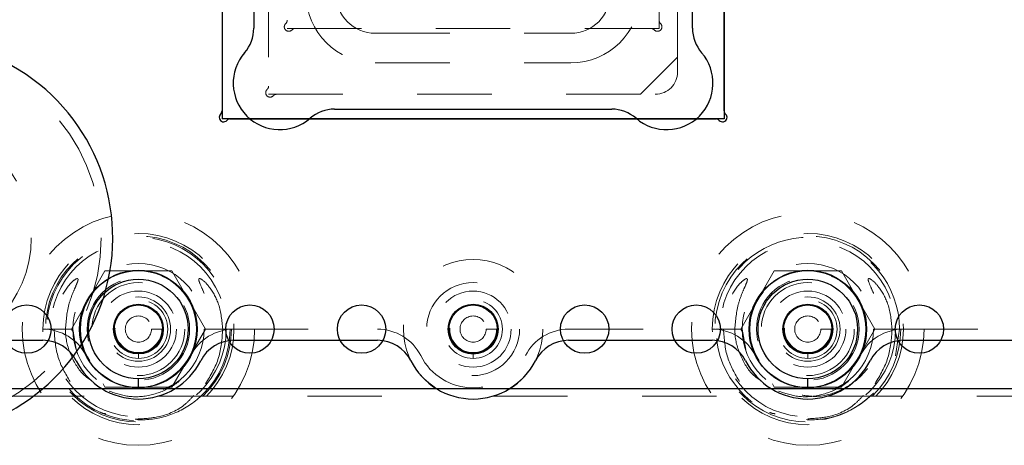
# Model space of a CAD drawing. Header units: inches. Extents: x 1880 to 2363, y -453 to -54.
# Tile 741 of 1056: x 1982.256 to 1983.58, y -68.017 to -67.445. Entities that reach past the tile are written whole.
import ezdxf

# ---------------------------------------------------------------- set-up
doc = ezdxf.new("R2010")
doc.units = ezdxf.units.IN
doc.header["$LTSCALE"] = 0.5
doc.header["$MEASUREMENT"] = 0
doc.linetypes.add('HIDDEN', pattern=[0.225, 0.15, -0.075])
for name, color, linetype in [('APP-M-S', 30, 'Continuous'), ('DIE-M-S', 8, 'Continuous'), ('DIE-M-S2', 1, 'Continuous'), ('DIE-M-S3', 8, 'Continuous'), ('DSS-M-S', 53, 'Continuous'), ('PAD-M-S', 135, 'Continuous'), ('RAI-M-S', 8, 'Continuous'), ('SID-M-D', 42, 'Continuous'), ('ST1-M-S', 193, 'Continuous'), ('ST2-M-S', 193, 'Continuous'), ('SVD-M-S', 8, 'Continuous'), ('SVF-M-S', 8, 'Continuous')]:
    doc.layers.add(name, color=color, linetype=linetype)

# ---------------------------------------------------------------- blocks, each defined once
blk = doc.blocks.new('STRIP')
at = {"layer": 'APP-M-S', "linetype": 'Continuous', "lineweight": 25}
blk.add_line((1936.8505, -67.9411), (1951.3505, -67.9411), dxfattribs=at)
for centre in [(1945.2005, -67.8611), (1945.3505, -67.8611), (1945.5005, -67.8611), (1945.6505, -67.8611), (1945.8005, -67.8611), (1945.9505, -67.8611), (1946.1005, -67.8611), (1946.2505, -67.8611), (1946.4005, -67.8611)]:
    blk.add_circle(centre, 0.0325, dxfattribs=at)

msp = doc.modelspace()

# ---------------------------------------------------------------- linework, layer by layer
at = {"layer": 'DIE-M-S', "linetype": 'Continuous', "lineweight": 25}
for p, q in [((1982.52856, -66.85336), (1982.52856, -67.56761)), ((1983.20356, -67.56761), (1983.20356, -66.85336)), ((1982.53951, -67.57857), (1983.1926, -67.57857))]:
    msp.add_line(p, q, dxfattribs=at)
for centre, radius in [((1982.41606, -67.86107), 0.079), ((1983.31606, -67.86107), 0.079), ((1982.86606, -67.86107), 0.0335)]:
    msp.add_circle(centre, radius, dxfattribs=at)
for centre, start, end in [((1982.52256, -67.56761), 312.59227, 0), ((1983.20956, -67.56761), 180, 227.40773), ((1982.53068, -67.57644), 132.59227, 317.40773), ((1982.53951, -67.58457), 90, 137.40773), ((1983.1926, -67.58457), 42.59227, 90), ((1983.20144, -67.57644), 222.59227, 47.40773)]:
    msp.add_arc(centre, 0.006, start, end, dxfattribs=at)
at = {"layer": 'DIE-M-S2', "linetype": 'Continuous', "lineweight": 25}
for p, q in [((1982.52856, -66.85336), (1982.52856, -67.57857)), ((1983.20356, -66.85336), (1983.20356, -67.57857)), ((1983.20356, -67.57857), (1982.52856, -67.57857))]:
    msp.add_line(p, q, dxfattribs=at)
at = {"layer": 'DIE-M-S3', "linetype": 'HIDDEN', "lineweight": 18}
for p, q in [((1982.73456, -67.46331), (1982.99756, -67.46331)), ((1982.44952, -67.86107), (1982.44952, -67.86107)), ((1982.45937, -67.86107), (1982.45937, -67.86107)), ((1982.48496, -67.86107), (1982.48496, -67.86107)), ((1982.4948, -67.86107), (1982.4948, -67.86107)), ((1983.34952, -67.86107), (1983.34952, -67.86107)), ((1983.35937, -67.86107), (1983.35937, -67.86107)), ((1983.38496, -67.86107), (1983.38496, -67.86107)), ((1983.3948, -67.86107), (1983.3948, -67.86107)), ((1982.41606, -67.97918), (1982.41606, -67.97918)), ((1983.31606, -67.97918), (1983.31606, -67.97918))]:
    msp.add_line(p, q, dxfattribs=at)
for centre, radius in [((1982.41606, -67.86107), 0.125), ((1983.31606, -67.86107), 0.125), ((1982.41606, -67.86107), 0.11811), ((1983.31606, -67.86107), 0.11811), ((1982.41606, -67.86107), 0.0689), ((1983.31606, -67.86107), 0.0689), ((1982.86606, -67.86107), 0.0625), ((1982.41606, -67.86107), 0.04331), ((1983.31606, -67.86107), 0.04331)]:
    msp.add_circle(centre, radius, dxfattribs=at)
at = {"layer": 'DIE-M-S3', "linetype": 'Continuous', "lineweight": 25}
for centre, radius in [((1982.41606, -67.86107), 0.07874), ((1983.31606, -67.86107), 0.07874), ((1982.41606, -67.86107), 0.06693), ((1983.31606, -67.86107), 0.06693), ((1982.41606, -67.86107), 0.03346), ((1983.31606, -67.86107), 0.03346)]:
    msp.add_circle(centre, radius, dxfattribs=at)
at = {"layer": 'DIE-M-S3', "linetype": 'HIDDEN', "lineweight": 18}
for centre, start, end in [((1982.73456, -67.41031), 180, 270), ((1982.99756, -67.41031), 270, 0)]:
    msp.add_arc(centre, 0.053, start, end, dxfattribs=at)
at = {"layer": 'DIE-M-S3', "linetype": 'Continuous', "lineweight": 25}
for points in [[(1982.41606, -67.93981), (1982.41606, -67.9396), (1982.41606, -67.93916), (1982.41606, -67.93597), (1982.41606, -67.932), (1982.41606, -67.92929), (1982.41606, -67.92799)], [(1983.31606, -67.93981), (1983.31606, -67.9396), (1983.31606, -67.93916), (1983.31606, -67.93597), (1983.31606, -67.932), (1983.31606, -67.92929), (1983.31606, -67.92799)]]:
    msp.add_open_spline(points, degree=3, knots=[0, 0, 0, 0, 0.2702613, 0.5624294, 0.7897364, 1, 1, 1, 1], dxfattribs=at)
at = {"layer": 'DSS-M-S', "linetype": 'HIDDEN', "lineweight": 18}
msp.add_line((1982.73456, -67.50331), (1982.99756, -67.50331), dxfattribs=at)
for centre, radius in [((1982.41606, -67.86107), 0.1285), ((1983.31606, -67.86107), 0.1285), ((1982.86606, -67.86107), 0.09375)]:
    msp.add_circle(centre, radius, dxfattribs=at)
for centre, start, end in [((1982.73456, -67.41031), 180, 270), ((1982.99756, -67.41031), 270, 0)]:
    msp.add_arc(centre, 0.093, start, end, dxfattribs=at)
at = {"layer": 'PAD-M-S', "linetype": 'HIDDEN', "lineweight": 18}
for p, q in [((1982.59106, -66.79541), (1982.59106, -67.54541)), ((1983.14106, -67.51541), (1983.14106, -66.79541)), ((1983.09106, -67.54541), (1983.14106, -67.49541)), ((1982.59106, -67.54541), (1983.11106, -67.54541))]:
    msp.add_line(p, q, dxfattribs=at)
for centre, radius, start, end in [((1983.11106, -67.51541), 0.03, 270, 0), ((1982.59318, -67.54329), 0.006, 132.59227, 317.40773), ((1982.58506, -67.53445), 0.006, 312.59227, 0), ((1982.60201, -67.55141), 0.006, 90, 137.40773)]:
    msp.add_arc(centre, radius, start, end, dxfattribs=at)
at = {"layer": 'RAI-M-S', "linetype": 'Continuous', "lineweight": 25}
for p, q in [((1981.9445, -67.87617), (1982.28761, -67.87617)), ((1982.5445, -67.87617), (1982.73761, -67.87617)), ((1982.9945, -67.87617), (1983.18761, -67.87617)), ((1983.4445, -67.87617), (1983.93761, -67.87617))]:
    msp.add_line(p, q, dxfattribs=at)
at = {"layer": 'RAI-M-S', "linetype": 'HIDDEN', "lineweight": 18}
for p, q in [((1981.84319, -67.95107), (1982.38893, -67.95107)), ((1982.44319, -67.95107), (1982.83893, -67.95107)), ((1982.89319, -67.95107), (1983.28893, -67.95107)), ((1983.34319, -67.95107), (1984.03893, -67.95107))]:
    msp.add_line(p, q, dxfattribs=at)
at = {"layer": 'RAI-M-S', "linetype": 'Continuous', "lineweight": 25}
for centre, radius, start, end in [((1982.28761, -67.92617), 0.05, 26.87743, 90), ((1982.5445, -67.92617), 0.05, 90, 153.12257), ((1982.73761, -67.92617), 0.05, 26.87743, 90), ((1982.9945, -67.92617), 0.05, 90, 153.12257), ((1983.18761, -67.92617), 0.05, 26.87743, 90), ((1983.4445, -67.92617), 0.05, 90, 153.12257), ((1982.41606, -67.86107), 0.094, 206.87743, 333.12257), ((1982.86606, -67.86107), 0.094, 206.87743, 333.12257), ((1983.31606, -67.86107), 0.094, 206.87743, 333.12257)]:
    msp.add_arc(centre, radius, start, end, dxfattribs=at)
at = {"layer": 'ST1-M-S', "linetype": 'Continuous', "lineweight": 25}
for p, q in [((1982.57106, -66.88411), (1982.57106, -67.45671)), ((1983.16106, -67.45671), (1983.16106, -66.88411)), ((1982.67976, -67.56541), (1983.05236, -67.56541))]:
    msp.add_line(p, q, dxfattribs=at)
for centre, radius, start, end in [((1982.52106, -67.45671), 0.05, 319.07394, 0), ((1983.21106, -67.45671), 0.05, 180, 220.92606), ((1982.60606, -67.53041), 0.0625, 139.07394, 310.92606), ((1983.12606, -67.53041), 0.0625, 229.07394, 40.92606), ((1982.11606, -67.73857), 0.2655, 119.31707, 60.68293), ((1982.67976, -67.61541), 0.05, 90, 130.92606), ((1983.05236, -67.61541), 0.05, 49.07394, 90)]:
    msp.add_arc(centre, radius, start, end, dxfattribs=at)
at = {"layer": 'ST2-M-S', "linetype": 'HIDDEN', "lineweight": 18}
for p, q in [((1983.11606, -67.45686), (1983.11606, -66.88186)), ((1982.61606, -66.91186), (1982.61606, -67.45686)), ((1982.61606, -67.45686), (1983.11606, -67.45686)), ((1982.41606, -67.80988), (1982.41606, -67.80988)), ((1982.86606, -67.80988), (1982.86606, -67.80988)), ((1983.31606, -67.80988), (1983.31606, -67.80988)), ((1982.41606, -67.82957), (1982.41606, -67.82957)), ((1982.86606, -67.82957), (1982.86606, -67.82957)), ((1983.31606, -67.82957), (1983.31606, -67.82957)), ((1981.9445, -67.86117), (1982.28761, -67.86117)), ((1982.43367, -67.86107), (1982.44755, -67.86107)), ((1982.5445, -67.86117), (1982.73761, -67.86117)), ((1982.88367, -67.86107), (1982.89755, -67.86107)), ((1982.9945, -67.86117), (1983.18761, -67.86117)), ((1983.33367, -67.86107), (1983.34755, -67.86107)), ((1983.4445, -67.86117), (1983.93761, -67.86117))]:
    msp.add_line(p, q, dxfattribs=at)
for centre, radius in [((1982.41606, -67.86107), 0.0625), ((1982.86606, -67.86107), 0.0625), ((1983.31606, -67.86107), 0.0625), ((1982.41606, -67.86107), 0.05118), ((1982.86606, -67.86107), 0.05118), ((1983.31606, -67.86107), 0.05118), ((1982.41606, -67.86107), 0.03937), ((1982.41606, -67.86107), 0.0315), ((1982.41606, -67.86107), 0.0315), ((1982.86606, -67.86107), 0.03937), ((1982.86606, -67.86107), 0.0315), ((1982.86606, -67.86107), 0.0315), ((1983.31606, -67.86107), 0.03937), ((1983.31606, -67.86107), 0.0315), ((1983.31606, -67.86107), 0.0315), ((1982.41606, -67.86107), 0.01761), ((1982.86606, -67.86107), 0.01761), ((1983.31606, -67.86107), 0.01761)]:
    msp.add_circle(centre, radius, dxfattribs=at)
for centre, radius, start, end in [((1982.61006, -67.4459), 0.006, 312.59227, 0), ((1983.12206, -67.4459), 0.006, 180, 227.40773), ((1982.61818, -67.45474), 0.006, 132.59227, 317.40773), ((1982.62701, -67.46286), 0.006, 90, 137.40773), ((1983.1051, -67.46286), 0.006, 42.59227, 90), ((1983.11394, -67.45474), 0.006, 222.59227, 47.40773), ((1982.28761, -67.92617), 0.065, 26.87743, 90), ((1982.5445, -67.92617), 0.065, 90, 153.12257), ((1982.73761, -67.92617), 0.065, 26.87743, 90), ((1982.9945, -67.92617), 0.065, 90, 153.12257), ((1983.18761, -67.92617), 0.065, 26.87743, 90), ((1983.4445, -67.92617), 0.065, 90, 153.12257), ((1982.41606, -67.86107), 0.079, 206.87743, 333.12257), ((1982.86606, -67.86107), 0.079, 206.87743, 333.12257), ((1983.31606, -67.86107), 0.079, 206.87743, 333.12257)]:
    msp.add_arc(centre, radius, start, end, dxfattribs=at)
for points in [[(1982.41606, -67.90044), (1982.41606, -67.89932), (1982.41606, -67.897), (1982.41606, -67.89436), (1982.41606, -67.89282), (1982.41606, -67.89265), (1982.41606, -67.89256)], [(1982.86606, -67.90044), (1982.86606, -67.89932), (1982.86606, -67.897), (1982.86606, -67.89436), (1982.86606, -67.89282), (1982.86606, -67.89265), (1982.86606, -67.89256)], [(1983.31606, -67.90044), (1983.31606, -67.89932), (1983.31606, -67.897), (1983.31606, -67.89436), (1983.31606, -67.89282), (1983.31606, -67.89265), (1983.31606, -67.89256)]]:
    msp.add_open_spline(points, degree=3, knots=[0, 0, 0, 0, 0.2702613, 0.5624294, 0.7897364, 1, 1, 1, 1], dxfattribs=at)
at = {"layer": 'SVD-M-S', "linetype": 'HIDDEN', "lineweight": 18}
for p, q in [((1982.32588, -67.86107), (1982.37097, -67.78297)), ((1982.37097, -67.78297), (1982.46115, -67.78297)), ((1982.46115, -67.78297), (1982.50624, -67.86107)), ((1983.22588, -67.86107), (1983.27097, -67.78297)), ((1983.27097, -67.78297), (1983.36115, -67.78297)), ((1983.36115, -67.78297), (1983.40624, -67.86107)), ((1982.32781, -67.86107), (1982.29281, -67.86107)), ((1982.32863, -67.86583), (1982.32588, -67.86107)), ((1982.33256, -67.88874), (1982.32781, -67.86107)), ((1982.50624, -67.86107), (1982.46115, -67.93917)), ((1982.53931, -67.86107), (1982.50439, -67.86107)), ((1983.22781, -67.86107), (1983.19281, -67.86107)), ((1983.22863, -67.86583), (1983.22588, -67.86107)), ((1983.23256, -67.88874), (1983.22781, -67.86107)), ((1983.40624, -67.86107), (1983.36115, -67.93917)), ((1983.43931, -67.86107), (1983.40439, -67.86107)), ((1983.43394, -67.89706), (1983.43931, -67.86107)), ((1982.37097, -67.93917), (1982.3685, -67.93489)), ((1982.46115, -67.93917), (1982.37097, -67.93917)), ((1982.46796, -67.93303), (1982.44952, -67.94233)), ((1983.27097, -67.93917), (1983.2685, -67.93489)), ((1983.36115, -67.93917), (1983.27097, -67.93917)), ((1983.36796, -67.93303), (1983.34952, -67.94233))]:
    msp.add_line(p, q, dxfattribs=at)
for centre, radius in [((1982.41606, -67.86107), 0.15625), ((1983.31606, -67.86107), 0.15625), ((1982.41606, -67.86107), 0.12325), ((1982.41606, -67.86107), 0.08825), ((1983.31606, -67.86107), 0.08825), ((1982.41606, -67.86107), 0.078), ((1983.31606, -67.86107), 0.078)]:
    msp.add_circle(centre, radius, dxfattribs=at)
msp.add_arc((1983.31606, -67.86107), 0.12325, 360, 315.72721, dxfattribs=at)
for points, knots in [([(1982.31794, -67.86107), (1982.31894, -67.84923), (1982.32045, -67.83152), (1982.3279, -67.81229), (1982.332, -67.80301), (1982.33395, -67.79836), (1982.33471, -67.79594), (1982.3349, -67.7947), (1982.33484, -67.79403), (1982.3347, -67.79363), (1982.33446, -67.79338), (1982.33417, -67.79323), (1982.3337, -67.79318), (1982.33253, -67.79343), (1982.32879, -67.7956), (1982.31982, -67.80457), (1982.30811, -67.8243), (1982.303, -67.84581), (1982.30273, -67.85887), (1982.30268, -67.86107)], [0, 0, 0, 0, 0.2379614, 0.3558648, 0.4139563, 0.4430096, 0.4576723, 0.4650202, 0.468145, 0.4713047, 0.4731896, 0.4750753, 0.4777409, 0.4826796, 0.4989153, 0.5638328, 0.7365381, 0.9556022, 1, 1, 1, 1]), ([(1982.52944, -67.86107), (1982.52837, -67.84982), (1982.52646, -67.82967), (1982.51454, -67.80768), (1982.50496, -67.79689), (1982.50016, -67.79367), (1982.49874, -67.79324), (1982.49826, -67.79318), (1982.49786, -67.79326), (1982.49759, -67.79343), (1982.49738, -67.79371), (1982.49723, -67.79419), (1982.49727, -67.79568), (1982.49909, -67.80096), (1982.50495, -67.81351), (1982.5124, -67.83434), (1982.51358, -67.85204), (1982.51418, -67.86107)], [0, 0, 0, 0, 0.2257023, 0.4042496, 0.4931466, 0.5153527, 0.5191338, 0.5229358, 0.5250771, 0.5272378, 0.5291333, 0.5319246, 0.5373757, 0.5588102, 0.6434775, 0.8183439, 1, 1, 1, 1]), ([(1983.21794, -67.86107), (1983.21894, -67.84923), (1983.22045, -67.83152), (1983.2279, -67.81229), (1983.232, -67.80301), (1983.23395, -67.79836), (1983.23471, -67.79594), (1983.2349, -67.7947), (1983.23484, -67.79403), (1983.2347, -67.79363), (1983.23446, -67.79338), (1983.23417, -67.79323), (1983.2337, -67.79318), (1983.23253, -67.79343), (1983.22879, -67.7956), (1983.21982, -67.80457), (1983.20811, -67.8243), (1983.203, -67.84581), (1983.20273, -67.85887), (1983.20268, -67.86107)], [0, 0, 0, 0, 0.2379614, 0.3558648, 0.4139563, 0.4430096, 0.4576723, 0.4650202, 0.468145, 0.4713047, 0.4731896, 0.4750753, 0.4777409, 0.4826796, 0.4989153, 0.5638328, 0.7365381, 0.9556022, 1, 1, 1, 1]), ([(1983.42944, -67.86107), (1983.42837, -67.84982), (1983.42646, -67.82967), (1983.41454, -67.80768), (1983.40496, -67.79689), (1983.40016, -67.79367), (1983.39874, -67.79324), (1983.39826, -67.79318), (1983.39786, -67.79326), (1983.39759, -67.79343), (1983.39738, -67.79371), (1983.39723, -67.79419), (1983.39727, -67.79568), (1983.39909, -67.80096), (1983.40495, -67.81351), (1983.4124, -67.83434), (1983.41358, -67.85204), (1983.41418, -67.86107)], [0, 0, 0, 0, 0.2257023, 0.4042496, 0.4931466, 0.5153527, 0.5191338, 0.5229358, 0.5250771, 0.5272378, 0.5291333, 0.5319246, 0.5373757, 0.5588102, 0.6434775, 0.8183439, 1, 1, 1, 1]), ([(1982.32427, -67.93174), (1982.31812, -67.92125), (1982.30534, -67.89944), (1982.30359, -67.87418), (1982.30268, -67.86107)], [0, 0, 0, 0, 0.4811833, 1, 1, 1, 1]), ([(1982.31794, -67.86107), (1982.31803, -67.86405), (1982.31845, -67.87743), (1982.32601, -67.9006), (1982.33948, -67.92172), (1982.35105, -67.92895), (1982.35353, -67.93049)], [0, 0, 0, 0, 0.1103256, 0.495314, 0.891973, 1, 1, 1, 1]), ([(1982.37657, -67.94447), (1982.38556, -67.94745), (1982.40454, -67.95374), (1982.43532, -67.95063), (1982.46397, -67.93832), (1982.48681, -67.91736), (1982.49844, -67.89578), (1982.50228, -67.88134), (1982.50345, -67.87494), (1982.50386, -67.8719), (1982.50416, -67.86892), (1982.50434, -67.86668), (1982.50447, -67.86391), (1982.50449, -67.86203), (1982.5045, -67.86107)], [0, 0, 0, 0, 0.1567393, 0.3310772, 0.5021307, 0.6703066, 0.8382693, 0.9026123, 0.9186663, 0.9466697, 0.953668, 0.9686986, 0.983972, 1, 1, 1, 1]), ([(1982.52944, -67.86107), (1982.52849, -67.87416), (1982.52659, -67.90045), (1982.5132, -67.92313), (1982.50648, -67.93451)], [0, 0, 0, 0, 0.4982217, 1, 1, 1, 1]), ([(1983.22427, -67.93174), (1983.21812, -67.92125), (1983.20534, -67.89944), (1983.20359, -67.87418), (1983.20268, -67.86107)], [0, 0, 0, 0, 0.4811833, 1, 1, 1, 1]), ([(1983.21794, -67.86107), (1983.21803, -67.86405), (1983.21845, -67.87743), (1983.22601, -67.9006), (1983.23948, -67.92172), (1983.25105, -67.92895), (1983.25353, -67.93049)], [0, 0, 0, 0, 0.1103256, 0.495314, 0.891973, 1, 1, 1, 1]), ([(1983.27657, -67.94447), (1983.28556, -67.94745), (1983.30454, -67.95374), (1983.33532, -67.95063), (1983.36397, -67.93832), (1983.38681, -67.91736), (1983.39844, -67.89578), (1983.40228, -67.88134), (1983.40345, -67.87494), (1983.40386, -67.8719), (1983.40416, -67.86892), (1983.40434, -67.86668), (1983.40447, -67.86391), (1983.40449, -67.86203), (1983.4045, -67.86107)], [0, 0, 0, 0, 0.1567393, 0.3310772, 0.5021307, 0.6703066, 0.8382693, 0.9026123, 0.9186663, 0.9466697, 0.953668, 0.9686986, 0.983972, 1, 1, 1, 1]), ([(1983.30832, -67.94994), (1983.31498, -67.95084), (1983.33223, -67.95318), (1983.35997, -67.94489), (1983.38709, -67.92708), (1983.40642, -67.90101), (1983.41365, -67.8774), (1983.41408, -67.86404), (1983.41418, -67.86107)], [0, 0, 0, 0, 0.1284288, 0.3324816, 0.5385166, 0.7437376, 0.9429204, 1, 1, 1, 1]), ([(1983.42944, -67.86107), (1983.42849, -67.87416), (1983.42659, -67.90045), (1983.4132, -67.92313), (1983.40648, -67.93451)], [0, 0, 0, 0, 0.4982217, 1, 1, 1, 1]), ([(1982.50431, -67.9471), (1982.50309, -67.94832), (1982.49223, -67.95916), (1982.4677, -67.97526), (1982.42784, -67.98522), (1982.38834, -67.98043), (1982.35994, -67.96942), (1982.34891, -67.95782), (1982.34687, -67.95567)], [0, 0, 0, 0, 0.0296945, 0.2651226, 0.4965645, 0.7242061, 0.9489615, 1, 1, 1, 1]), ([(1982.49074, -67.9502), (1982.48697, -67.95428), (1982.47434, -67.96793), (1982.4462, -67.98048), (1982.42242, -67.98156), (1982.41163, -67.98205)], [0, 0, 0, 0, 0.1888255, 0.6321303, 1, 1, 1, 1]), ([(1983.40431, -67.9471), (1983.40309, -67.94832), (1983.39223, -67.95916), (1983.3677, -67.97526), (1983.32784, -67.98522), (1983.28834, -67.98043), (1983.25994, -67.96942), (1983.24891, -67.95782), (1983.24687, -67.95567)], [0, 0, 0, 0, 0.0296945, 0.2651226, 0.4965645, 0.7242061, 0.9489615, 1, 1, 1, 1]), ([(1983.39074, -67.9502), (1983.38697, -67.95427), (1983.37434, -67.96791), (1983.34764, -67.98002), (1983.32535, -67.98113), (1983.31606, -67.98159)], [0, 0, 0, 0, 0.1988974, 0.665848, 1, 1, 1, 1]), ([(1982.3723, -67.97489), (1982.36991, -67.97466), (1982.36722, -67.97441), (1982.36505, -67.97292), (1982.3648, -67.97274)], [0, 0, 0, 0, 0.8839994, 1, 1, 1, 1]), ([(1983.2723, -67.97489), (1983.26991, -67.97466), (1983.26722, -67.97441), (1983.26505, -67.97292), (1983.2648, -67.97274)], [0, 0, 0, 0, 0.8839994, 1, 1, 1, 1])]:
    msp.add_open_spline(points, degree=3, knots=knots, dxfattribs=at)
at = {"layer": 'SVF-M-S', "linetype": 'HIDDEN', "lineweight": 18}
for radius in [0.25, 0.156]:
    msp.add_circle((1982.11606, -67.73857), radius, dxfattribs=at)

# ---------------------------------------------------------------- block references
at = {"layer": 'SID-M-D'}
msp.add_blockref('STRIP', (37.06555, 0), dxfattribs=at)

doc.saveas('drawing.dxf')
